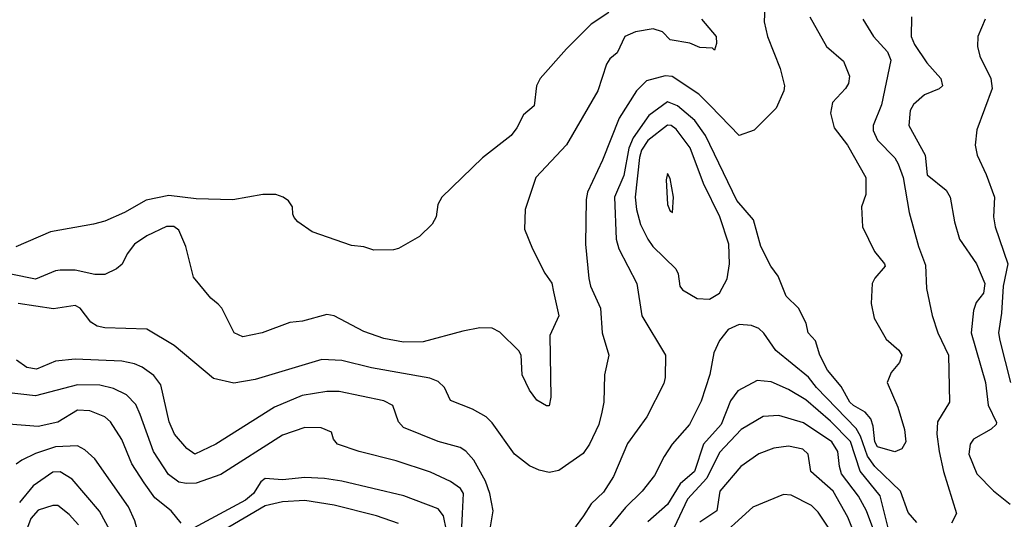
# Model space of a CAD drawing. Extents: x 501367 to 657802, y 482273 to 547541.
# Tile 264 of 656: x 585591 to 589579, y 493711 to 495733. Entities that reach past the tile are written whole.
import ezdxf

# ---------------------------------------------------------------- set-up
doc = ezdxf.new("R2010")
doc.units = 0

msp = doc.modelspace()

# ---------------------------------------------------------------- linework, layer by layer
at = {"layer": '0CON20XD'}
for points in [[(588613.8, 495905), (588606.2, 495725), (588619.5, 495665), (588671.5, 495535), (588688.5, 495465), (588685.4, 495444.6), (588654.2, 495375), (588565, 495285.8), (588505, 495264.4), (588388.9, 495385), (588341.7, 495431.7), (588232.8, 495502.8), (588205, 495506.3), (588129.5, 495485), (588089.2, 495445), (588018.4, 495335), (587951.6, 495165), (587890.4, 495035), (587884.6, 495005), (587882.5, 494825), (587895.3, 494685.3), (587902.7, 494655), (587942.7, 494565), (587950.5, 494465), (587976.7, 494375), (587960, 494295), (587956.2, 494185), (587949.2, 494145), (587936.2, 494095), (587898.2, 494015), (587872.3, 493977.7), (587775, 493907.9), (587735, 493900), (587695, 493909.6), (587655, 493927.3), (587594.8, 493974.8), (587505, 494101.5), (587479.4, 494125), (587425, 494156.4), (587335, 494191.2), (587311.2, 494245), (587285, 494268.1), (587251.7, 494281.7), (587015, 494324.2), (586895, 494354), (586815, 494358), (586545, 494276.9), (586458.3, 494261.7), (586375, 494281.2), (586216.7, 494415), (586105, 494480.9), (585935, 494485.8), (585905, 494492.2), (585879.3, 494509.3), (585835.7, 494565.7), (585815, 494576), (585727.4, 494562.6), (585585, 494584.2)], [(588352.5, 495735), (588411.2, 495665), (588413, 495637), (588405, 495610), (588397.5, 495617.5), (588345, 495621.2), (588305, 495638), (588225, 495651.9), (588193.8, 495683.8), (588156.6, 495696.6), (588085, 495684.1), (588041.1, 495665), (588010.6, 495599.4), (587981.2, 495575), (587967.3, 495552.7), (587932.5, 495445), (587805, 495226.2), (587680.8, 495095), (587637.5, 494965), (587635.7, 494885.7), (587668, 494805), (587717.3, 494707.3), (587746.2, 494666.2), (587752.2, 494632.2), (587774.3, 494535), (587738, 494455), (587742.5, 494205), (587735, 494170), (587725, 494170), (587685, 494193.3), (587655, 494233.3), (587626.2, 494295), (587621.2, 494375), (587612.3, 494392.3), (587535, 494468.8), (587505, 494484.3), (587455, 494485.7), (587385, 494472.9), (587225, 494429.1), (587145, 494427.9), (587065, 494443.1), (586985, 494471.1), (586865, 494534.4), (586835, 494539.4), (586736.6, 494513.4), (586685, 494508.1), (586572.5, 494465), (586495, 494449.2), (586458.8, 494465), (586409.2, 494565), (586395, 494582), (586365, 494605.8), (586295, 494691.2), (586262.9, 494815), (586235, 494881.2), (586215, 494895.6), (586185, 494895.6), (586105, 494858.9), (586055.8, 494825), (586026, 494785), (586006.1, 494743.9), (585982.5, 494725), (585935, 494701.8), (585895, 494701.8), (585815, 494719.5), (585755, 494719.5), (585735, 494716.5), (585655, 494682.5), (585555, 494702.8)], [(587977.4, 495762.6), (587905.3, 495714.7), (587805.3, 495614.7), (587698.5, 495495), (587683.5, 495465), (587674.3, 495385), (587631.5, 495348.5), (587604.5, 495295), (587581.5, 495265), (587465, 495173.5), (587300, 495015), (587284, 494985), (587278, 494935), (587261.2, 494905), (587210, 494855), (587125, 494806.7), (587105, 494801.2), (587025, 494800), (586985, 494814.2), (586935, 494818.6), (586775, 494874.3), (586716.7, 494915), (586702.7, 494932.7), (586696.4, 494946.4), (586696.2, 494975), (586679.5, 494999.5), (586657.5, 495015), (586627.5, 495025), (586575, 495025.5), (586453.8, 495003.8), (586305, 495008.4), (586195, 495021.2), (586102.7, 495002.7), (586015, 494952.5), (585935, 494918), (585890, 494905), (585715.8, 494875), (585575, 494814.2)], [(588791.5, 495745), (588858.5, 495625), (588928, 495565), (588951.4, 495505), (588947.5, 495475), (588935.8, 495455), (588882.6, 495397.4), (588874.4, 495355), (588890, 495295), (588943.3, 495225), (589018, 495095), (589018, 495025), (589000, 494975), (589004, 494895), (589052.5, 494795), (589094, 494745), (589096.2, 494735), (589055, 494686.7), (589044, 494665), (589040, 494585), (589051.9, 494525), (589100.4, 494440.4), (589151.4, 494395), (589163.1, 494375), (589154.3, 494345), (589120, 494305), (589104.2, 494265), (589147.5, 494165), (589174.2, 494075), (589180, 494025), (589164.2, 493995.8), (589135, 493984.4), (589065, 494003.9), (589054.2, 494025), (589047.4, 494087.4), (589037.7, 494117.7), (589014.8, 494144.8), (588968.3, 494171.7), (588953.5, 494185), (588918.6, 494248.6), (588862, 494315), (588831.8, 494375), (588813.4, 494433.4), (588784.2, 494465), (588776, 494505), (588745.7, 494565.7), (588695, 494613.8), (588662.5, 494695), (588633.5, 494735), (588592.7, 494815), (588563.2, 494923.2), (588495, 495001.5), (588368, 495265), (588325.8, 495325), (588255, 495383.8), (588215, 495400.2), (588139.1, 495345), (588075.1, 495254.9), (588057.3, 495212.7), (588037.9, 495102.1), (587999.3, 495015), (588006.2, 494845), (588017.3, 494805), (588090, 494665), (588110.9, 494535), (588206.9, 494375), (588205.7, 494285), (588199.1, 494260.9), (588130.6, 494125), (588052.1, 494017.9), (587995.2, 493884.8), (587955, 493821.1), (587905.8, 493774.2), (587874.7, 493725.2)], [(589005.5, 495735), (589048.5, 495665), (589105, 495602.5), (589118.9, 495568.9), (589082, 495388), (589047.1, 495305), (589047.6, 495285), (589065.2, 495245.2), (589135, 495173.6), (589149.5, 495149.5), (589168.5, 495095), (589193, 494953), (589230.8, 494815), (589259.5, 494739.5), (589263.8, 494645), (589286, 494536), (589310, 494465), (589353.2, 494375), (589356.5, 494185), (589307.9, 494105), (589306.1, 494056.1), (589314.3, 493985), (589333.1, 493905), (589385.4, 493735), (589364.5, 493695)], [(589203.3, 495745), (589201.3, 495665), (589215, 495633.1), (589265, 495558), (589321.2, 495495), (589328.8, 495465), (589315, 495452.9), (589255, 495429.2), (589210.7, 495389.3), (589197.5, 495365), (589192.5, 495305), (589258.6, 495185), (589265.8, 495105), (589343.3, 495043.3), (589360, 495015), (589376.5, 494915), (589397.5, 494845), (589465.5, 494745), (589499.3, 494665), (589495, 494626.2), (589465, 494588), (589453.9, 494556.1), (589444.1, 494465), (589503.2, 494265), (589513, 494173), (589546.8, 494103.2), (589545.7, 494095), (589525, 494075.7), (589454, 494035), (589440, 494015), (589435.7, 493975), (589466.9, 493895), (589535, 493825.7), (589601.9, 493771.9)], [(589501.4, 495735), (589472.2, 495665), (589470.5, 495625), (589479.5, 495585), (589524.6, 495495), (589529.2, 495455), (589467.1, 495287.1), (589460.5, 495225), (589469.5, 495185), (589505.9, 495105.9), (589539.6, 495015), (589535.4, 494935), (589542, 494895), (589593.5, 494745), (589573.9, 494655), (589567.4, 494545), (589555.3, 494465), (589560, 494435), (589603.8, 494265)], [(588385, 494602), (588425, 494626.2), (588456.1, 494683.9), (588465.3, 494745), (588463.4, 494825), (588426.2, 494935), (588360.2, 495070.2), (588306.1, 495215), (588249.6, 495289.6), (588230, 495305), (588215, 495305.7), (588135, 495243.8), (588108.9, 495205), (588100.8, 495175), (588083.4, 495015), (588088.8, 494965), (588105, 494904.3), (588135, 494844.4), (588155.5, 494815), (588248.8, 494725), (588258, 494705), (588264, 494655), (588275, 494640), (588335, 494604), (588385, 494602)], [(588235, 494952.5), (588239.2, 495015), (588225, 495090), (588215, 495110), (588208.8, 495085), (588214.4, 494985.6), (588225, 494957.5), (588235, 494952.5)], [(589225, 493698.2), (589188.9, 493738.9), (589158.6, 493825), (589054.1, 493925), (589025, 493965.8), (588996.8, 494046.8), (588978.6, 494078.6), (588817.4, 494245), (588785, 494286.5), (588653.5, 494393.5), (588605, 494464.4), (588585, 494483.3), (588555, 494495.6), (588505, 494500), (588460.5, 494479.5), (588425.5, 494434.5), (588402.5, 494385), (588386.6, 494296.6), (588351.2, 494188.8), (588303.8, 494095), (588233.8, 494015), (588200.9, 493965), (588162.4, 493887.6), (588111.5, 493825), (588045, 493758.9), (587875.9, 493554.1)], [(587486.3, 493616.3), (587508.5, 493745), (587495.4, 493815), (587476.7, 493865), (587430.5, 493950.5), (587397.3, 493987.3), (587375, 494000.9), (587285.3, 494025.3), (587145, 494082.3), (587124.5, 494105), (587101.7, 494171.7), (587065, 494191.1), (586885, 494228.4), (586835, 494228.4), (586735, 494212.4), (586622.9, 494165), (586385, 494014.5), (586300, 493975), (586268.1, 493998.1), (586217.5, 494055), (586195.4, 494105), (586161.8, 494255), (586133.3, 494293.3), (586087.1, 494327.1), (586055, 494340.8), (586005, 494350.4), (585815, 494359.1), (585735, 494351.3), (585658.7, 494318.7), (585620, 494325), (585578.1, 494355)], [(587378.3, 493625), (587383.9, 493733.9), (587388.8, 493815), (587375.8, 493835.8), (587335, 493863.4), (587255, 493901.3), (587115, 493948), (586965.5, 493985.5), (586877.5, 494015), (586861.2, 494035), (586853.9, 494063.9), (586811.4, 494081.4), (586745, 494082.2), (586655, 494052), (586405, 493891.6), (586305, 493857.3), (586265.7, 493855.7), (586235, 493861.6), (586192.8, 493892.8), (586132.6, 493985), (586079.2, 494135), (586061.1, 494175), (586023.5, 494215), (585970.3, 494240.3), (585915, 494253.2), (585825, 494254.8), (585655, 494210), (585535.3, 494224.7)], [(589126.2, 493606.2), (589076.3, 493806.3), (588995.1, 493905.1), (588955.4, 494025.4), (588875, 494107.8), (588775, 494194.8), (588705, 494236.2), (588635, 494267.8), (588577.3, 494272.7), (588499.7, 494230.3), (588469.7, 494190.3), (588431.3, 494095), (588360.2, 494015), (588323.4, 493905), (588265.6, 493854.4), (588215, 493770.7), (588135, 493701.3)], [(586095, 493858.5), (586045.3, 493935), (586005, 494034.2), (585958.8, 494105), (585935, 494125.4), (585875, 494150), (585825, 494152.5), (585745, 494104.7), (585665, 494086.8), (585545, 494096.2)], [(589046.7, 493676.7), (589021.2, 493745), (588988.3, 493805), (588920, 493895), (588910.6, 493925), (588904.3, 493985), (588879.8, 494025), (588765, 494100.8), (588665, 494130.7), (588602.7, 494127.3), (588512.5, 494075), (588425, 493981.8), (588373.3, 493876.8), (588295, 493792.4), (588242.2, 493677.8)], [(586415, 493665.5), (586375, 493632.6), (586305, 493591.7), (586225, 493558.3), (586165, 493547.3), (586124.2, 493555), (586105, 493567.5), (586086.3, 493596.3), (586057.5, 493705), (586031.3, 493761.3), (585895.2, 493955.2), (585855, 493992.7), (585825, 494008.5), (585735, 494004.8), (585655, 493977.5), (585599.6, 493950.4), (585576.2, 493933.8)], [(588972.5, 493652.5), (588945, 493719.5), (588885, 493824.6), (588795.4, 493905), (588784.5, 493975), (588763.3, 493995), (588705, 494007.1), (588645, 493998.2), (588585, 493975.3), (588511.8, 493925), (588427.2, 493825), (588414.4, 493745), (588345, 493700)], [(585972.8, 493635), (585914.1, 493744.1), (585803, 493873), (585755, 493903.4), (585725, 493901.2), (585645, 493846.1), (585590.4, 493779.6)], [(586244.7, 493694.7), (586203.8, 493745), (586137.9, 493797.9), (586095, 493858.5)], [(587318.8, 493665), (587307.6, 493725), (587285, 493753.8), (587146.1, 493806.1), (586895.7, 493865.7), (586825, 493876.4), (586745, 493879.8), (586655, 493870.5), (586585, 493876.4), (586566.9, 493863.1), (586537.5, 493815), (586505, 493788.4), (586295, 493675.2)], [(587124.4, 493694.4), (587035.2, 493725.2), (586865, 493768.6), (586745, 493786.9), (586655, 493782.1), (586585, 493765.9), (586415, 493665.5)], [(588873.3, 493666.7), (588825, 493740), (588797.4, 493767.4), (588715, 493808), (588685, 493810.9), (588560.2, 493759.8), (588398.9, 493615)], [(585828.7, 493688.7), (585790.5, 493730.5), (585745, 493766.7), (585725, 493766.6), (585665, 493747.7), (585635.9, 493714.1), (585594.7, 493605.3)], [(587874.7, 493725.2), (587785, 493602.9)]]:
    msp.add_lwpolyline(points, dxfattribs=at)

doc.saveas('drawing.dxf')
